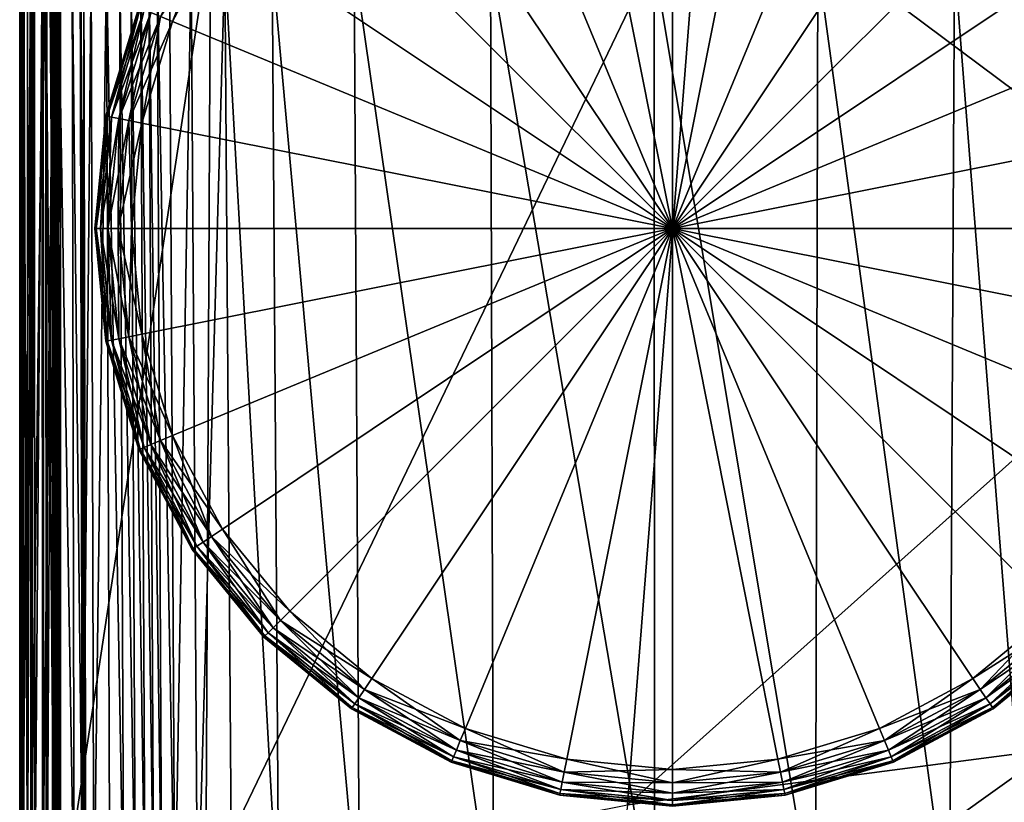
# Model space of a CAD drawing. Header units: millimetres. Extents: x 2387 to 13955, y -4964 to 364.
# Tile 795 of 1056: x 3691 to 3753, y -328 to -279. Entities that reach past the tile are written whole.
import ezdxf

# ---------------------------------------------------------------- set-up
doc = ezdxf.new("R2010")
doc.units = ezdxf.units.MM
doc.header["$MEASUREMENT"] = 0
doc.layers.add('Predefinito', color=7, linetype='Continuous', true_color=0x000000)

# ---------------------------------------------------------------- blocks, each defined once
blk = doc.blocks.new('Blocco 09')
at = {"layer": 'Predefinito'}
for points in [[(321.661, -536.32, 583.981), (355.409, -561.502, 693.864), (354.286, -503.06, 704.712)], [(290.49, -601.114, 473.503), (316.987, -595.86, 558.749), (321.661, -536.32, 583.981)], [(321.661, -536.32, 583.981), (290.774, -541.116, 479.789), (290.49, -601.114, 473.503)], [(355.409, -561.502, 693.864), (321.661, -536.32, 583.981), (316.987, -595.86, 558.749)], [(290.774, -541.116, 479.789), (280.679, -542.715, 440.614), (281.395, -602.865, 440.638)], [(281.395, -602.865, 440.638), (290.49, -601.114, 473.503), (290.774, -541.116, 479.789)], [(278.79, -607.893, 28.221), (278.79, -543.972, 28.581), (278.963, -542.59, 25.308)], [(278.963, -542.59, 25.308), (278.97, -602.365, 25.226), (278.79, -607.893, 28.221)], [(278.79, -602.965, 218.878), (278.855, -602.897, 360.754), (278.855, -542.723, 360.754)], [(278.855, -542.723, 360.754), (278.79, -542.74, 218.876), (278.79, -602.965, 218.878)], [(278.79, -604.242, 77.763), (278.79, -602.965, 218.878), (278.79, -542.74, 218.876)], [(278.79, -542.74, 218.876), (278.79, -543.059, 77.851), (278.79, -604.242, 77.763)], [(279.051, -602.872, 412.582), (279.048, -542.717, 412.58), (278.855, -542.723, 360.754)], [(278.855, -542.723, 360.754), (278.855, -602.897, 360.754), (279.051, -602.872, 412.582)], [(278.97, -602.365, 25.226), (278.963, -542.59, 25.308), (279.481, -542.302, 21.786)], [(279.481, -542.302, 21.786), (279.508, -601.213, 21.8), (278.97, -602.365, 25.226)], [(279.291, -602.868, 417.726), (279.287, -542.716, 417.723), (279.048, -542.717, 412.58)], [(279.048, -542.717, 412.58), (279.051, -602.872, 412.582), (279.291, -602.868, 417.726)], [(279.487, -542.714, 419.552), (279.287, -542.716, 417.723), (279.291, -602.868, 417.726)], [(279.291, -602.868, 417.726), (279.492, -602.861, 419.556), (279.487, -542.714, 419.552)], [(279.508, -601.213, 21.8), (279.481, -542.302, 21.786), (280.259, -542.519, 18.728)], [(279.585, -542.713, 419.73), (279.487, -542.714, 419.552), (279.492, -602.861, 419.556)], [(279.491, -542.715, 420.861), (279.515, -542.714, 419.921), (279.521, -602.861, 419.924)], [(279.726, -542.716, 423.288), (279.491, -542.715, 420.861), (279.498, -602.867, 420.865)], [(279.521, -602.861, 419.924), (279.498, -602.867, 420.865), (279.491, -542.715, 420.861)], [(279.492, -602.861, 419.556), (279.59, -602.857, 419.733), (279.585, -542.713, 419.73)], [(279.498, -602.867, 420.865), (279.735, -602.869, 423.294), (279.726, -542.716, 423.288)], [(280.259, -542.519, 18.728), (280.316, -602.08, 18.736), (279.508, -601.213, 21.8)], [(279.515, -542.714, 419.921), (279.585, -542.713, 419.73), (279.59, -602.857, 419.733)], [(279.59, -602.857, 419.733), (279.521, -602.861, 419.924), (279.515, -542.714, 419.921)], [(280.207, -542.713, 425.668), (279.726, -542.716, 423.288), (279.735, -602.869, 423.294)], [(279.735, -602.869, 423.294), (280.219, -602.858, 425.676), (280.207, -542.713, 425.668)], [(280.924, -542.705, 426.468), (280.207, -542.713, 425.668), (280.219, -602.858, 425.676)], [(280.219, -602.858, 425.676), (280.935, -602.827, 426.477), (280.924, -542.705, 426.468)], [(281.303, -602.608, 16.825), (280.316, -602.08, 18.736), (280.259, -542.519, 18.728)], [(280.259, -542.519, 18.728), (281.209, -542.651, 16.845), (281.303, -602.608, 16.825)], [(280.431, -542.713, 427.619), (280.948, -542.705, 426.677), (280.96, -602.827, 426.686)], [(280.502, -542.715, 430.046), (280.431, -542.713, 427.619), (280.446, -602.857, 427.629)], [(280.96, -602.827, 426.686), (280.446, -602.857, 427.629), (280.431, -542.713, 427.619)], [(280.446, -602.857, 427.629), (280.519, -602.867, 430.058), (280.502, -542.715, 430.046)], [(280.823, -542.715, 432.463), (280.502, -542.715, 430.046), (280.519, -602.867, 430.058)], [(280.519, -602.867, 430.058), (280.844, -602.864, 432.477), (280.823, -542.715, 432.463)], [(281.133, -602.864, 435.579), (281.395, -602.865, 440.638), (280.679, -542.715, 440.614)], [(280.679, -542.715, 440.614), (280.938, -542.715, 435.562), (281.133, -602.864, 435.579)], [(281.06, -542.713, 433.374), (280.823, -542.715, 432.463), (280.844, -602.864, 432.477)], [(280.844, -602.864, 432.477), (281.081, -602.857, 433.388), (281.06, -542.713, 433.374)], [(281.346, -542.7, 426.526), (280.924, -542.705, 426.468), (280.935, -602.827, 426.477)], [(280.935, -602.827, 426.477), (281.357, -602.807, 426.534), (281.346, -542.7, 426.526)], [(280.938, -542.715, 435.562), (281.116, -542.713, 433.739), (281.138, -602.857, 433.753)], [(281.138, -602.857, 433.753), (281.133, -602.864, 435.579), (280.938, -542.715, 435.562)], [(280.948, -542.705, 426.677), (281.346, -542.7, 426.526), (281.357, -602.807, 426.534)], [(281.357, -602.807, 426.534), (280.96, -602.827, 426.686), (280.948, -542.705, 426.677)], [(281.171, -542.712, 433.544), (281.06, -542.713, 433.374), (281.081, -602.857, 433.388)], [(281.081, -602.857, 433.388), (281.192, -602.853, 433.558), (281.171, -542.712, 433.544)], [(281.116, -542.713, 433.739), (281.171, -542.712, 433.544), (281.192, -602.853, 433.558)], [(281.192, -602.853, 433.558), (281.138, -602.857, 433.753), (281.116, -542.713, 433.739)], [(282.205, -602.875, 15.899), (281.303, -602.608, 16.825), (281.209, -542.651, 16.845)], [(281.209, -542.651, 16.845), (282.081, -542.717, 15.949), (282.205, -602.875, 15.899)], [(282.761, -602.956, 15.79), (282.205, -602.875, 15.899), (282.081, -542.717, 15.949)], [(282.081, -542.717, 15.949), (282.625, -542.737, 15.851), (282.761, -602.956, 15.79)], [(282.625, -542.737, 15.851), (282.599, -542.762, 15.301), (282.744, -603.055, 15.232)], [(282.625, -542.737, 15.851), (282.815, -542.735, 16.002), (282.952, -602.95, 15.94)], [(282.815, -542.735, 16.002), (282.625, -542.737, 15.851), (282.761, -602.956, 15.79)], [(282.952, -602.95, 15.94), (282.761, -602.956, 15.79), (282.625, -542.737, 15.851)], [(282.744, -603.055, 15.232), (282.761, -602.956, 15.79), (282.625, -542.737, 15.851)], [(282.761, -602.956, 15.79), (282.952, -602.95, 15.94), (282.815, -542.735, 16.002)], [(278.79, -607.893, 28.221), (278.79, -604.242, 77.763), (278.79, -543.059, 77.851)], [(278.79, -543.059, 77.851), (278.79, -543.972, 28.581), (278.79, -607.893, 28.221)], [(282.744, -603.055, 15.232), (282.599, -542.762, 15.301), (283.28, -542.83, 14.254)], [(283.28, -542.83, 14.254), (283.455, -603.327, 14.156), (282.744, -603.055, 15.232)], [(283.455, -603.327, 14.156), (283.28, -542.83, 14.254), (284.246, -542.898, 13.262)], [(284.246, -542.898, 13.262), (284.463, -603.597, 13.137), (283.455, -603.327, 14.156)], [(285.334, -603.688, 12.749), (284.463, -603.597, 13.137), (284.246, -542.898, 13.262)], [(284.246, -542.898, 13.262), (285.072, -542.921, 12.874), (285.334, -603.688, 12.749)], [(286.073, -603.689, 12.74), (285.334, -603.688, 12.749), (285.072, -542.921, 12.874)], [(285.072, -542.921, 12.874), (285.777, -542.921, 12.853), (286.073, -603.689, 12.74)], [(285.777, -542.921, 12.853), (286.378, -542.92, 12.957), (286.684, -603.685, 12.858)], [(286.684, -603.685, 12.858), (286.073, -603.689, 12.74), (285.777, -542.921, 12.853)], [(287.219, -603.683, 12.925), (286.684, -603.685, 12.858), (286.378, -542.92, 12.957)], [(286.378, -542.92, 12.957), (286.914, -542.92, 13.01), (287.219, -603.683, 12.925)], [(287.733, -603.688, 12.763), (287.219, -603.683, 12.925), (286.914, -542.92, 13.01)], [(286.914, -542.92, 13.01), (287.424, -542.921, 12.836), (287.733, -603.688, 12.763)], [(288.545, -603.695, 12.516), (287.733, -603.688, 12.763), (287.424, -542.921, 12.836)], [(287.424, -542.921, 12.836), (288.21, -542.922, 12.572), (288.545, -603.695, 12.516)], [(288.545, -603.695, 12.516), (288.21, -542.922, 12.572), (289.576, -542.924, 12.359)], [(289.576, -542.924, 12.359), (289.974, -603.701, 12.329), (288.545, -603.695, 12.516)], [(289.974, -603.701, 12.329), (289.576, -542.924, 12.359), (291.675, -542.925, 12.218)], [(291.675, -542.925, 12.218), (292.119, -603.705, 12.211), (289.974, -603.701, 12.329)], [(295.083, -603.706, 12.172), (292.119, -603.705, 12.211), (291.675, -542.925, 12.218)], [(291.675, -542.925, 12.218), (294.661, -542.925, 12.172), (295.083, -603.706, 12.172)], [(300.141, -603.706, 12.172), (295.083, -603.706, 12.172), (294.661, -542.925, 12.172)], [(294.661, -542.925, 12.172), (299.806, -542.925, 12.172), (300.141, -603.706, 12.172)], [(308.572, -603.706, 12.172), (300.141, -603.706, 12.172), (299.806, -542.925, 12.172)], [(299.806, -542.925, 12.172), (308.381, -542.925, 12.172), (308.572, -603.706, 12.172)], [(318.689, -603.706, 12.172), (308.572, -603.706, 12.172), (308.381, -542.925, 12.172)], [(308.381, -542.925, 12.172), (318.672, -542.925, 12.172), (318.689, -603.706, 12.172)], [(328.806, -603.706, 12.172), (318.689, -603.706, 12.172), (318.672, -542.925, 12.172)], [(318.672, -542.925, 12.172), (328.962, -542.925, 12.172), (328.806, -603.706, 12.172)], [(337.236, -603.706, 12.172), (328.806, -603.706, 12.172), (328.962, -542.925, 12.172)], [(328.962, -542.925, 12.172), (337.537, -542.925, 12.172), (337.236, -603.706, 12.172)], [(342.295, -603.706, 12.172), (337.236, -603.706, 12.172), (337.537, -542.925, 12.172)], [(337.537, -542.925, 12.172), (342.683, -542.925, 12.172), (342.295, -603.706, 12.172)], [(316.987, -595.86, 558.749), (343.705, -592.364, 643.233), (355.409, -561.502, 693.864)], [(343.705, -592.364, 643.233), (316.987, -595.86, 558.749), (314.934, -612.947, 544.564)], [(314.934, -612.947, 544.564), (339.789, -611.368, 622.324), (343.705, -592.364, 643.233)], [(353.462, -595.886, 673.813), (343.705, -592.364, 643.233), (339.789, -611.368, 622.324)]]:
    blk.add_3dface(points, dxfattribs=at)

msp = doc.modelspace()

# ---------------------------------------------------------------- linework, layer by layer
at = {"layer": 'Predefinito'}
for points in [[(3725.246, -258.799), (3731.88, -258.146), (3731.88, -292.15)], [(3731.88, -258.146, 12), (3725.246, -258.799, 12), (3731.88, -292.15, 12)], [(3731.88, -258.146), (3738.514, -258.799), (3731.88, -292.15)], [(3738.514, -258.799, 12), (3731.88, -258.146, 12), (3731.88, -292.15, 12)], [(3718.867, -260.734), (3725.246, -258.799), (3731.88, -292.15)], [(3725.246, -258.799, 12), (3718.867, -260.734, 12), (3731.88, -292.15, 12)], [(3738.514, -258.799), (3744.893, -260.734), (3731.88, -292.15)], [(3744.893, -260.734, 12), (3738.514, -258.799, 12), (3731.88, -292.15, 12)], [(3712.989, -263.877), (3718.867, -260.734), (3731.88, -292.15)], [(3718.867, -260.734, 12), (3712.989, -263.877, 12), (3731.88, -292.15, 12)], [(3744.893, -260.734), (3750.772, -263.877), (3731.88, -292.15)], [(3750.772, -263.877, 12), (3744.893, -260.734, 12), (3731.88, -292.15, 12)], [(3707.836, -268.105), (3712.989, -263.877), (3731.88, -292.15)], [(3712.989, -263.877, 12), (3707.836, -268.105, 12), (3731.88, -292.15, 12)], [(3750.772, -263.877), (3755.924, -268.105), (3731.88, -292.15)], [(3755.924, -268.105, 12), (3750.772, -263.877, 12), (3731.88, -292.15, 12)], [(3703.607, -273.258), (3707.836, -268.105), (3731.88, -292.15)], [(3707.836, -268.105, 12), (3703.607, -273.258, 12), (3731.88, -292.15, 12)], [(3755.924, -268.105), (3760.153, -273.258), (3731.88, -292.15)], [(3760.153, -273.258, 12), (3755.924, -268.105, 12), (3731.88, -292.15, 12)], [(3700.465, -279.137), (3699.699, -278.82, 0.08), (3702.918, -272.798, 0.08)], [(3702.918, -272.798, 0.08), (3703.607, -273.258), (3700.465, -279.137)], [(3699.699, -278.82, 11.92), (3700.465, -279.137, 12), (3703.607, -273.258, 12)], [(3700.465, -279.137), (3703.607, -273.258), (3731.88, -292.15)], [(3703.607, -273.258, 12), (3700.465, -279.137, 12), (3731.88, -292.15, 12)], [(3760.153, -273.258), (3763.295, -279.137), (3731.88, -292.15)], [(3763.295, -279.137, 12), (3760.153, -273.258, 12), (3731.88, -292.15, 12)], [(3698.337, -278.256, 2), (3696.271, -285.067, 2), (3696.271, -285.067, 6)], [(3696.271, -285.067, 6), (3698.337, -278.256, 6), (3698.337, -278.256, 2)], [(3698.337, -278.256, 6), (3696.271, -285.067, 6), (3696.271, -285.067, 10)], [(3696.271, -285.067, 10), (3698.337, -278.256, 10), (3698.337, -278.256, 6)], [(3696.361, -285.085, 1.28), (3696.271, -285.067, 2), (3698.337, -278.256, 2)], [(3698.422, -278.291, 10.72), (3698.337, -278.256, 10), (3696.271, -285.067, 10)], [(3696.271, -285.067, 10), (3696.361, -285.085, 10.72), (3698.422, -278.291, 10.72)], [(3698.337, -278.256, 2), (3698.422, -278.291, 1.28), (3696.361, -285.085, 1.28)], [(3696.632, -285.138, 0.72), (3696.361, -285.085, 1.28), (3698.422, -278.291, 1.28)], [(3698.677, -278.397, 11.28), (3698.422, -278.291, 10.72), (3696.361, -285.085, 10.72)], [(3696.361, -285.085, 10.72), (3696.632, -285.138, 11.28), (3698.677, -278.397, 11.28)], [(3698.422, -278.291, 1.28), (3698.677, -278.397, 0.72), (3696.632, -285.138, 0.72)], [(3697.084, -285.228, 0.32), (3696.632, -285.138, 0.72), (3698.677, -278.397, 0.72)], [(3699.103, -278.573, 11.68), (3698.677, -278.397, 11.28), (3696.632, -285.138, 11.28)], [(3698.677, -278.397, 0.72), (3699.103, -278.573, 0.32), (3697.084, -285.228, 0.32)], [(3696.632, -285.138, 11.28), (3697.084, -285.228, 11.68), (3699.103, -278.573, 11.68)], [(3697.717, -285.354, 0.08), (3697.084, -285.228, 0.32), (3699.103, -278.573, 0.32)], [(3699.699, -278.82, 11.92), (3699.103, -278.573, 11.68), (3697.084, -285.228, 11.68)], [(3697.084, -285.228, 11.68), (3697.717, -285.354, 11.92), (3699.699, -278.82, 11.92)], [(3699.103, -278.573, 0.32), (3699.699, -278.82, 0.08), (3697.717, -285.354, 0.08)], [(3698.53, -285.516), (3697.717, -285.354, 0.08), (3699.699, -278.82, 0.08)], [(3700.465, -279.137, 12), (3699.699, -278.82, 11.92), (3697.717, -285.354, 11.92)], [(3699.699, -278.82, 0.08), (3700.465, -279.137), (3698.53, -285.516)], [(3697.717, -285.354, 11.92), (3698.53, -285.516, 12), (3700.465, -279.137, 12)], [(3698.53, -285.516), (3700.465, -279.137), (3731.88, -292.15)], [(3700.465, -279.137, 12), (3698.53, -285.516, 12), (3731.88, -292.15, 12)], [(3763.295, -279.137), (3765.23, -285.516), (3731.88, -292.15)], [(3765.23, -285.516, 12), (3763.295, -279.137, 12), (3731.88, -292.15, 12)], [(3696.271, -285.067, 2), (3695.573, -292.15, 2), (3695.573, -292.15, 6)], [(3695.573, -292.15, 6), (3696.271, -285.067, 6), (3696.271, -285.067, 2)], [(3696.271, -285.067, 6), (3695.573, -292.15, 6), (3695.573, -292.15, 10)], [(3695.573, -292.15, 10), (3696.271, -285.067, 10), (3696.271, -285.067, 6)], [(3695.665, -292.15, 1.28), (3695.573, -292.15, 2), (3696.271, -285.067, 2)], [(3696.361, -285.085, 10.72), (3696.271, -285.067, 10), (3695.573, -292.15, 10)], [(3695.573, -292.15, 10), (3695.665, -292.15, 10.72), (3696.361, -285.085, 10.72)], [(3696.271, -285.067, 2), (3696.361, -285.085, 1.28), (3695.665, -292.15, 1.28)], [(3695.942, -292.15, 0.72), (3695.665, -292.15, 1.28), (3696.361, -285.085, 1.28)], [(3696.632, -285.138, 11.28), (3696.361, -285.085, 10.72), (3695.665, -292.15, 10.72)], [(3695.665, -292.15, 10.72), (3695.942, -292.15, 11.28), (3696.632, -285.138, 11.28)], [(3696.361, -285.085, 1.28), (3696.632, -285.138, 0.72), (3695.942, -292.15, 0.72)], [(3696.402, -292.15, 0.32), (3695.942, -292.15, 0.72), (3696.632, -285.138, 0.72)], [(3697.084, -285.228, 11.68), (3696.632, -285.138, 11.28), (3695.942, -292.15, 11.28)], [(3695.942, -292.15, 11.28), (3696.402, -292.15, 11.68), (3697.084, -285.228, 11.68)], [(3696.632, -285.138, 0.72), (3697.084, -285.228, 0.32), (3696.402, -292.15, 0.32)], [(3697.047, -292.15, 0.08), (3696.402, -292.15, 0.32), (3697.084, -285.228, 0.32)], [(3697.717, -285.354, 11.92), (3697.084, -285.228, 11.68), (3696.402, -292.15, 11.68)], [(3697.084, -285.228, 0.32), (3697.717, -285.354, 0.08), (3697.047, -292.15, 0.08)], [(3696.402, -292.15, 11.68), (3697.047, -292.15, 11.92), (3697.717, -285.354, 11.92)], [(3697.876, -292.15), (3697.047, -292.15, 0.08), (3697.717, -285.354, 0.08)], [(3698.53, -285.516, 12), (3697.717, -285.354, 11.92), (3697.047, -292.15, 11.92)], [(3697.047, -292.15, 11.92), (3697.876, -292.15, 12), (3698.53, -285.516, 12)], [(3697.717, -285.354, 0.08), (3698.53, -285.516), (3697.876, -292.15)], [(3697.876, -292.15), (3698.53, -285.516), (3731.88, -292.15)], [(3698.53, -285.516, 12), (3697.876, -292.15, 12), (3731.88, -292.15, 12)], [(3765.23, -285.516), (3765.884, -292.15), (3731.88, -292.15)], [(3765.884, -292.15, 12), (3765.23, -285.516, 12), (3731.88, -292.15, 12)], [(3695.573, -292.15, 2), (3696.271, -299.233, 2), (3696.271, -299.233, 6)], [(3696.271, -299.233, 6), (3695.573, -292.15, 6), (3695.573, -292.15, 2)], [(3695.573, -292.15, 6), (3696.271, -299.233, 6), (3696.271, -299.233, 10)], [(3696.271, -299.233, 10), (3695.573, -292.15, 10), (3695.573, -292.15, 6)], [(3696.361, -299.215, 1.28), (3696.271, -299.233, 2), (3695.573, -292.15, 2)], [(3695.573, -292.15, 2), (3695.665, -292.15, 1.28), (3696.361, -299.215, 1.28)], [(3695.665, -292.15, 10.72), (3695.573, -292.15, 10), (3696.271, -299.233, 10)], [(3696.271, -299.233, 10), (3696.361, -299.215, 10.72), (3695.665, -292.15, 10.72)], [(3696.632, -299.161, 0.72), (3696.361, -299.215, 1.28), (3695.665, -292.15, 1.28)], [(3695.665, -292.15, 1.28), (3695.942, -292.15, 0.72), (3696.632, -299.161, 0.72)], [(3695.942, -292.15, 11.28), (3695.665, -292.15, 10.72), (3696.361, -299.215, 10.72)], [(3697.084, -299.071, 0.32), (3696.632, -299.161, 0.72), (3695.942, -292.15, 0.72)], [(3695.942, -292.15, 0.72), (3696.402, -292.15, 0.32), (3697.084, -299.071, 0.32)], [(3696.361, -299.215, 10.72), (3696.632, -299.161, 11.28), (3695.942, -292.15, 11.28)], [(3696.402, -292.15, 11.68), (3695.942, -292.15, 11.28), (3696.632, -299.161, 11.28)], [(3697.717, -298.945, 0.08), (3697.084, -299.071, 0.32), (3696.402, -292.15, 0.32)], [(3696.402, -292.15, 0.32), (3697.047, -292.15, 0.08), (3697.717, -298.945, 0.08)], [(3696.632, -299.161, 11.28), (3697.084, -299.071, 11.68), (3696.402, -292.15, 11.68)], [(3697.047, -292.15, 11.92), (3696.402, -292.15, 11.68), (3697.084, -299.071, 11.68)], [(3698.53, -298.783), (3697.717, -298.945, 0.08), (3697.047, -292.15, 0.08)], [(3697.047, -292.15, 0.08), (3697.876, -292.15), (3698.53, -298.783)], [(3697.084, -299.071, 11.68), (3697.717, -298.945, 11.92), (3697.047, -292.15, 11.92)], [(3697.876, -292.15, 12), (3697.047, -292.15, 11.92), (3697.717, -298.945, 11.92)], [(3697.717, -298.945, 11.92), (3698.53, -298.783, 12), (3697.876, -292.15, 12)], [(3698.53, -298.783), (3697.876, -292.15), (3731.88, -292.15)], [(3697.876, -292.15, 12), (3698.53, -298.783, 12), (3731.88, -292.15, 12)], [(3700.465, -305.162), (3698.53, -298.783), (3731.88, -292.15)], [(3698.53, -298.783, 12), (3700.465, -305.162, 12), (3731.88, -292.15, 12)], [(3703.607, -311.041), (3700.465, -305.162), (3731.88, -292.15)], [(3700.465, -305.162, 12), (3703.607, -311.041, 12), (3731.88, -292.15, 12)], [(3707.836, -316.194), (3703.607, -311.041), (3731.88, -292.15)], [(3703.607, -311.041, 12), (3707.836, -316.194, 12), (3731.88, -292.15, 12)], [(3712.989, -320.423), (3707.836, -316.194), (3731.88, -292.15)], [(3707.836, -316.194, 12), (3712.989, -320.423, 12), (3731.88, -292.15, 12)], [(3718.867, -323.565), (3712.989, -320.423), (3731.88, -292.15)], [(3712.989, -320.423, 12), (3718.867, -323.565, 12), (3731.88, -292.15, 12)], [(3725.246, -325.5), (3718.867, -323.565), (3731.88, -292.15)], [(3718.867, -323.565, 12), (3725.246, -325.5, 12), (3731.88, -292.15, 12)], [(3731.88, -326.153), (3725.246, -325.5), (3731.88, -292.15)], [(3725.246, -325.5, 12), (3731.88, -326.153, 12), (3731.88, -292.15, 12)], [(3738.514, -325.5), (3731.88, -326.153), (3731.88, -292.15)], [(3744.893, -323.565), (3738.514, -325.5), (3731.88, -292.15)], [(3750.772, -320.423), (3744.893, -323.565), (3731.88, -292.15)], [(3755.924, -316.194), (3750.772, -320.423), (3731.88, -292.15)], [(3760.153, -311.041), (3755.924, -316.194), (3731.88, -292.15)], [(3763.296, -305.162), (3760.153, -311.041), (3731.88, -292.15)], [(3765.231, -298.783), (3763.296, -305.162), (3731.88, -292.15)], [(3765.884, -292.15), (3765.231, -298.783), (3731.88, -292.15)], [(3731.88, -326.153, 12), (3738.514, -325.5, 12), (3731.88, -292.15, 12)], [(3738.514, -325.5, 12), (3744.893, -323.565, 12), (3731.88, -292.15, 12)], [(3744.893, -323.565, 12), (3750.772, -320.423, 12), (3731.88, -292.15, 12)], [(3750.772, -320.423, 12), (3755.924, -316.194, 12), (3731.88, -292.15, 12)], [(3755.924, -316.194, 12), (3760.153, -311.041, 12), (3731.88, -292.15, 12)], [(3760.153, -311.041, 12), (3763.296, -305.162, 12), (3731.88, -292.15, 12)], [(3763.296, -305.162, 12), (3765.231, -298.783, 12), (3731.88, -292.15, 12)], [(3765.231, -298.783, 12), (3765.884, -292.15, 12), (3731.88, -292.15, 12)], [(3697.717, -298.945, 0.08), (3698.53, -298.783), (3700.465, -305.162)], [(3698.53, -298.783, 12), (3697.717, -298.945, 11.92), (3699.699, -305.48, 11.92)], [(3699.699, -305.48, 11.92), (3700.465, -305.162, 12), (3698.53, -298.783, 12)], [(3696.271, -299.233, 2), (3696.361, -299.215, 1.28), (3698.422, -306.008, 1.28)], [(3696.361, -299.215, 10.72), (3696.271, -299.233, 10), (3698.337, -306.044, 10)], [(3696.271, -299.233, 2), (3698.337, -306.044, 2), (3698.337, -306.044, 6)], [(3698.337, -306.044, 6), (3696.271, -299.233, 6), (3696.271, -299.233, 2)], [(3696.271, -299.233, 6), (3698.337, -306.044, 6), (3698.337, -306.044, 10)], [(3698.337, -306.044, 10), (3696.271, -299.233, 10), (3696.271, -299.233, 6)], [(3698.422, -306.008, 1.28), (3698.337, -306.044, 2), (3696.271, -299.233, 2)], [(3696.361, -299.215, 1.28), (3696.632, -299.161, 0.72), (3698.677, -305.903, 0.72)], [(3696.632, -299.161, 11.28), (3696.361, -299.215, 10.72), (3698.422, -306.008, 10.72)], [(3698.337, -306.044, 10), (3698.422, -306.008, 10.72), (3696.361, -299.215, 10.72)], [(3698.677, -305.903, 0.72), (3698.422, -306.008, 1.28), (3696.361, -299.215, 1.28)], [(3696.632, -299.161, 0.72), (3697.084, -299.071, 0.32), (3699.103, -305.726, 0.32)], [(3697.084, -299.071, 11.68), (3696.632, -299.161, 11.28), (3698.677, -305.903, 11.28)], [(3699.103, -305.726, 0.32), (3698.677, -305.903, 0.72), (3696.632, -299.161, 0.72)], [(3698.422, -306.008, 10.72), (3698.677, -305.903, 11.28), (3696.632, -299.161, 11.28)], [(3697.084, -299.071, 0.32), (3697.717, -298.945, 0.08), (3699.699, -305.48, 0.08)], [(3697.717, -298.945, 11.92), (3697.084, -299.071, 11.68), (3699.103, -305.726, 11.68)], [(3699.699, -305.48, 0.08), (3699.103, -305.726, 0.32), (3697.084, -299.071, 0.32)], [(3698.677, -305.903, 11.28), (3699.103, -305.726, 11.68), (3697.084, -299.071, 11.68)], [(3700.465, -305.162), (3699.699, -305.48, 0.08), (3697.717, -298.945, 0.08)], [(3699.103, -305.726, 11.68), (3699.699, -305.48, 11.92), (3697.717, -298.945, 11.92)], [(3699.103, -305.726, 0.32), (3699.699, -305.48, 0.08), (3702.918, -311.502, 0.08)], [(3699.699, -305.48, 11.92), (3699.103, -305.726, 11.68), (3702.381, -311.86, 11.68)], [(3699.699, -305.48, 0.08), (3700.465, -305.162), (3703.607, -311.041)], [(3700.465, -305.162, 12), (3699.699, -305.48, 11.92), (3702.918, -311.502, 11.92)], [(3703.607, -311.041), (3702.918, -311.502, 0.08), (3699.699, -305.48, 0.08)], [(3702.381, -311.86, 11.68), (3702.918, -311.502, 11.92), (3699.699, -305.48, 11.92)], [(3702.918, -311.502, 11.92), (3703.607, -311.041, 12), (3700.465, -305.162, 12)], [(3698.337, -306.044, 2), (3698.422, -306.008, 1.28), (3701.769, -312.269, 1.28)], [(3698.422, -306.008, 10.72), (3698.337, -306.044, 10), (3701.692, -312.321, 10)], [(3698.337, -306.044, 2), (3701.692, -312.321, 2), (3701.692, -312.321, 6)], [(3701.692, -312.321, 6), (3698.337, -306.044, 6), (3698.337, -306.044, 2)], [(3698.337, -306.044, 6), (3701.692, -312.321, 6), (3701.692, -312.321, 10)], [(3701.692, -312.321, 10), (3698.337, -306.044, 10), (3698.337, -306.044, 6)], [(3701.769, -312.269, 1.28), (3701.692, -312.321, 2), (3698.337, -306.044, 2)], [(3698.422, -306.008, 1.28), (3698.677, -305.903, 0.72), (3701.999, -312.116, 0.72)], [(3698.677, -305.903, 11.28), (3698.422, -306.008, 10.72), (3701.769, -312.269, 10.72)], [(3701.692, -312.321, 10), (3701.769, -312.269, 10.72), (3698.422, -306.008, 10.72)], [(3701.999, -312.116, 0.72), (3701.769, -312.269, 1.28), (3698.422, -306.008, 1.28)], [(3698.677, -305.903, 0.72), (3699.103, -305.726, 0.32), (3702.381, -311.86, 0.32)], [(3699.103, -305.726, 11.68), (3698.677, -305.903, 11.28), (3701.999, -312.116, 11.28)], [(3702.381, -311.86, 0.32), (3701.999, -312.116, 0.72), (3698.677, -305.903, 0.72)], [(3701.769, -312.269, 10.72), (3701.999, -312.116, 11.28), (3698.677, -305.903, 11.28)], [(3702.918, -311.502, 0.08), (3702.381, -311.86, 0.32), (3699.103, -305.726, 0.32)], [(3701.999, -312.116, 11.28), (3702.381, -311.86, 11.68), (3699.103, -305.726, 11.68)], [(3702.918, -311.502, 0.08), (3703.607, -311.041), (3707.836, -316.194)], [(3703.607, -311.041, 12), (3702.918, -311.502, 11.92), (3707.25, -316.78, 11.92)], [(3707.25, -316.78, 11.92), (3707.836, -316.194, 12), (3703.607, -311.041, 12)], [(3701.999, -312.116, 0.72), (3702.381, -311.86, 0.32), (3706.794, -317.236, 0.32)], [(3702.381, -311.86, 11.68), (3701.999, -312.116, 11.28), (3706.468, -317.562, 11.28)], [(3702.381, -311.86, 0.32), (3702.918, -311.502, 0.08), (3707.25, -316.78, 0.08)], [(3702.918, -311.502, 11.92), (3702.381, -311.86, 11.68), (3706.794, -317.236, 11.68)], [(3707.25, -316.78, 0.08), (3706.794, -317.236, 0.32), (3702.381, -311.86, 0.32)], [(3706.468, -317.562, 11.28), (3706.794, -317.236, 11.68), (3702.381, -311.86, 11.68)], [(3707.836, -316.194), (3707.25, -316.78, 0.08), (3702.918, -311.502, 0.08)], [(3706.794, -317.236, 11.68), (3707.25, -316.78, 11.92), (3702.918, -311.502, 11.92)], [(3701.692, -312.321, 2), (3701.769, -312.269, 1.28), (3706.272, -317.757, 1.28)], [(3701.769, -312.269, 10.72), (3701.692, -312.321, 10), (3706.207, -317.822, 10)], [(3701.692, -312.321, 2), (3706.207, -317.822, 2), (3706.207, -317.822, 6)], [(3706.207, -317.822, 6), (3701.692, -312.321, 6), (3701.692, -312.321, 2)], [(3701.692, -312.321, 6), (3706.207, -317.822, 6), (3706.207, -317.822, 10)], [(3706.207, -317.822, 10), (3701.692, -312.321, 10), (3701.692, -312.321, 6)], [(3706.272, -317.757, 1.28), (3706.207, -317.822, 2), (3701.692, -312.321, 2)], [(3701.769, -312.269, 1.28), (3701.999, -312.116, 0.72), (3706.468, -317.562, 0.72)], [(3701.999, -312.116, 11.28), (3701.769, -312.269, 10.72), (3706.272, -317.757, 10.72)], [(3706.207, -317.822, 10), (3706.272, -317.757, 10.72), (3701.769, -312.269, 10.72)], [(3706.468, -317.562, 0.72), (3706.272, -317.757, 1.28), (3701.769, -312.269, 1.28)], [(3706.794, -317.236, 0.32), (3706.468, -317.562, 0.72), (3701.999, -312.116, 0.72)], [(3706.272, -317.757, 10.72), (3706.468, -317.562, 11.28), (3701.999, -312.116, 11.28)], [(3707.25, -316.78, 0.08), (3707.836, -316.194), (3712.989, -320.423)], [(3707.836, -316.194, 12), (3707.25, -316.78, 11.92), (3712.528, -321.112, 11.92)], [(3712.528, -321.112, 11.92), (3712.989, -320.423, 12), (3707.836, -316.194, 12)], [(3751.232, -321.112, 0.08), (3750.772, -320.423), (3755.924, -316.194)], [(3756.511, -316.78, 11.92), (3755.924, -316.194, 12), (3750.772, -320.423, 12)], [(3755.924, -316.194), (3756.511, -316.78, 0.08), (3751.232, -321.112, 0.08)], [(3706.794, -317.236, 0.32), (3707.25, -316.78, 0.08), (3712.528, -321.112, 0.08)], [(3707.25, -316.78, 11.92), (3706.794, -317.236, 11.68), (3712.17, -321.648, 11.68)], [(3712.989, -320.423), (3712.528, -321.112, 0.08), (3707.25, -316.78, 0.08)], [(3712.17, -321.648, 11.68), (3712.528, -321.112, 11.92), (3707.25, -316.78, 11.92)], [(3750.772, -320.423, 12), (3751.232, -321.112, 11.92), (3756.511, -316.78, 11.92)], [(3751.591, -321.648, 0.32), (3751.232, -321.112, 0.08), (3756.511, -316.78, 0.08)], [(3756.967, -317.236, 11.68), (3756.511, -316.78, 11.92), (3751.232, -321.112, 11.92)], [(3756.511, -316.78, 0.08), (3756.967, -317.236, 0.32), (3751.591, -321.648, 0.32)], [(3706.468, -317.562, 0.72), (3706.794, -317.236, 0.32), (3712.17, -321.648, 0.32)], [(3706.794, -317.236, 11.68), (3706.468, -317.562, 11.28), (3711.914, -322.031, 11.28)], [(3712.528, -321.112, 0.08), (3712.17, -321.648, 0.32), (3706.794, -317.236, 0.32)], [(3711.914, -322.031, 11.28), (3712.17, -321.648, 11.68), (3706.794, -317.236, 11.68)], [(3751.232, -321.112, 11.92), (3751.591, -321.648, 11.68), (3756.967, -317.236, 11.68)], [(3751.846, -322.031, 0.72), (3751.591, -321.648, 0.32), (3756.967, -317.236, 0.32)], [(3757.292, -317.562, 11.28), (3756.967, -317.236, 11.68), (3751.591, -321.648, 11.68)], [(3756.967, -317.236, 0.32), (3757.292, -317.562, 0.72), (3751.846, -322.031, 0.72)], [(3706.207, -317.822, 2), (3706.272, -317.757, 1.28), (3711.76, -322.261, 1.28)], [(3706.272, -317.757, 10.72), (3706.207, -317.822, 10), (3711.709, -322.338, 10)], [(3706.207, -317.822, 2), (3711.709, -322.338, 2), (3711.709, -322.338, 6)], [(3711.709, -322.338, 6), (3706.207, -317.822, 6), (3706.207, -317.822, 2)], [(3706.207, -317.822, 6), (3711.709, -322.338, 6), (3711.709, -322.338, 10)], [(3711.709, -322.338, 10), (3706.207, -317.822, 10), (3706.207, -317.822, 6)], [(3711.76, -322.261, 1.28), (3711.709, -322.338, 2), (3706.207, -317.822, 2)], [(3706.272, -317.757, 1.28), (3706.468, -317.562, 0.72), (3711.914, -322.031, 0.72)], [(3706.468, -317.562, 11.28), (3706.272, -317.757, 10.72), (3711.76, -322.261, 10.72)], [(3711.709, -322.338, 10), (3711.76, -322.261, 10.72), (3706.272, -317.757, 10.72)], [(3711.914, -322.031, 0.72), (3711.76, -322.261, 1.28), (3706.272, -317.757, 1.28)], [(3712.17, -321.648, 0.32), (3711.914, -322.031, 0.72), (3706.468, -317.562, 0.72)], [(3711.76, -322.261, 10.72), (3711.914, -322.031, 11.28), (3706.468, -317.562, 11.28)], [(3751.591, -321.648, 11.68), (3751.846, -322.031, 11.28), (3757.292, -317.562, 11.28)], [(3752, -322.261, 1.28), (3751.846, -322.031, 0.72), (3757.292, -317.562, 0.72)], [(3757.488, -317.757, 10.72), (3757.292, -317.562, 11.28), (3751.846, -322.031, 11.28)], [(3751.846, -322.031, 11.28), (3752, -322.261, 10.72), (3757.488, -317.757, 10.72)], [(3757.292, -317.562, 0.72), (3757.488, -317.757, 1.28), (3752, -322.261, 1.28)], [(3752.051, -322.338, 2), (3752, -322.261, 1.28), (3757.488, -317.757, 1.28)], [(3757.553, -317.822, 10), (3757.488, -317.757, 10.72), (3752, -322.261, 10.72)], [(3752, -322.261, 10.72), (3752.051, -322.338, 10), (3757.553, -317.822, 10)], [(3757.488, -317.757, 1.28), (3757.553, -317.822, 2), (3752.051, -322.338, 2)], [(3752.051, -322.338, 2), (3757.553, -317.822, 2), (3757.553, -317.822, 6)], [(3757.553, -317.822, 6), (3752.051, -322.338, 6), (3752.051, -322.338, 2)], [(3752.051, -322.338, 6), (3757.553, -317.822, 6), (3757.553, -317.822, 10)], [(3757.553, -317.822, 10), (3752.051, -322.338, 10), (3752.051, -322.338, 6)], [(3712.528, -321.112, 0.08), (3712.989, -320.423), (3718.867, -323.565)], [(3712.989, -320.423, 12), (3712.528, -321.112, 11.92), (3718.55, -324.331, 11.92)], [(3718.55, -324.331, 11.92), (3718.867, -323.565, 12), (3712.989, -320.423, 12)], [(3745.21, -324.331, 0.08), (3744.893, -323.565), (3750.772, -320.423)], [(3751.232, -321.112, 11.92), (3750.772, -320.423, 12), (3744.893, -323.565, 12)], [(3750.772, -320.423), (3751.232, -321.112, 0.08), (3745.21, -324.331, 0.08)], [(3712.17, -321.648, 0.32), (3712.528, -321.112, 0.08), (3718.55, -324.331, 0.08)], [(3712.528, -321.112, 11.92), (3712.17, -321.648, 11.68), (3718.303, -324.927, 11.68)], [(3718.867, -323.565), (3718.55, -324.331, 0.08), (3712.528, -321.112, 0.08)], [(3718.303, -324.927, 11.68), (3718.55, -324.331, 11.92), (3712.528, -321.112, 11.92)], [(3744.893, -323.565, 12), (3745.21, -324.331, 11.92), (3751.232, -321.112, 11.92)], [(3745.457, -324.927, 0.32), (3745.21, -324.331, 0.08), (3751.232, -321.112, 0.08)], [(3751.591, -321.648, 11.68), (3751.232, -321.112, 11.92), (3745.21, -324.331, 11.92)], [(3751.232, -321.112, 0.08), (3751.591, -321.648, 0.32), (3745.457, -324.927, 0.32)], [(3711.914, -322.031, 0.72), (3712.17, -321.648, 0.32), (3718.303, -324.927, 0.32)], [(3712.17, -321.648, 11.68), (3711.914, -322.031, 11.28), (3718.127, -325.352, 11.28)], [(3718.55, -324.331, 0.08), (3718.303, -324.927, 0.32), (3712.17, -321.648, 0.32)], [(3718.127, -325.352, 11.28), (3718.303, -324.927, 11.68), (3712.17, -321.648, 11.68)], [(3745.21, -324.331, 11.92), (3745.457, -324.927, 11.68), (3751.591, -321.648, 11.68)], [(3745.633, -325.352, 0.72), (3745.457, -324.927, 0.32), (3751.591, -321.648, 0.32)], [(3751.846, -322.031, 11.28), (3751.591, -321.648, 11.68), (3745.457, -324.927, 11.68)], [(3751.591, -321.648, 0.32), (3751.846, -322.031, 0.72), (3745.633, -325.352, 0.72)], [(3711.709, -322.338, 2), (3711.76, -322.261, 1.28), (3718.021, -325.608, 1.28)], [(3711.76, -322.261, 10.72), (3711.709, -322.338, 10), (3717.986, -325.693, 10)], [(3711.709, -322.338, 2), (3717.986, -325.693, 2), (3717.986, -325.693, 6)], [(3717.986, -325.693, 6), (3711.709, -322.338, 6), (3711.709, -322.338, 2)], [(3711.709, -322.338, 6), (3717.986, -325.693, 6), (3717.986, -325.693, 10)], [(3717.986, -325.693, 10), (3711.709, -322.338, 10), (3711.709, -322.338, 6)], [(3718.021, -325.608, 1.28), (3717.986, -325.693, 2), (3711.709, -322.338, 2)], [(3711.76, -322.261, 1.28), (3711.914, -322.031, 0.72), (3718.127, -325.352, 0.72)], [(3711.914, -322.031, 11.28), (3711.76, -322.261, 10.72), (3718.021, -325.608, 10.72)], [(3717.986, -325.693, 10), (3718.021, -325.608, 10.72), (3711.76, -322.261, 10.72)], [(3718.127, -325.352, 0.72), (3718.021, -325.608, 1.28), (3711.76, -322.261, 1.28)], [(3718.303, -324.927, 0.32), (3718.127, -325.352, 0.72), (3711.914, -322.031, 0.72)], [(3718.021, -325.608, 10.72), (3718.127, -325.352, 11.28), (3711.914, -322.031, 11.28)], [(3745.457, -324.927, 11.68), (3745.633, -325.352, 11.28), (3751.846, -322.031, 11.28)], [(3745.739, -325.608, 1.28), (3745.633, -325.352, 0.72), (3751.846, -322.031, 0.72)], [(3752, -322.261, 10.72), (3751.846, -322.031, 11.28), (3745.633, -325.352, 11.28)], [(3745.633, -325.352, 11.28), (3745.739, -325.608, 10.72), (3752, -322.261, 10.72)], [(3751.846, -322.031, 0.72), (3752, -322.261, 1.28), (3745.739, -325.608, 1.28)], [(3745.774, -325.693, 2), (3745.739, -325.608, 1.28), (3752, -322.261, 1.28)], [(3752.051, -322.338, 10), (3752, -322.261, 10.72), (3745.739, -325.608, 10.72)], [(3745.739, -325.608, 10.72), (3745.774, -325.693, 10), (3752.051, -322.338, 10)], [(3752, -322.261, 1.28), (3752.051, -322.338, 2), (3745.774, -325.693, 2)], [(3745.774, -325.693, 2), (3752.051, -322.338, 2), (3752.051, -322.338, 6)], [(3752.051, -322.338, 6), (3745.774, -325.693, 6), (3745.774, -325.693, 2)], [(3745.774, -325.693, 6), (3752.051, -322.338, 6), (3752.051, -322.338, 10)], [(3752.051, -322.338, 10), (3745.774, -325.693, 10), (3745.774, -325.693, 6)], [(3718.55, -324.331, 0.08), (3718.867, -323.565), (3725.246, -325.5)], [(3718.867, -323.565, 12), (3718.55, -324.331, 11.92), (3725.085, -326.313, 11.92)], [(3725.085, -326.313, 11.92), (3725.246, -325.5, 12), (3718.867, -323.565, 12)], [(3738.676, -326.313, 0.08), (3738.514, -325.5), (3744.893, -323.565)], [(3745.21, -324.331, 11.92), (3744.893, -323.565, 12), (3738.514, -325.5, 12)], [(3744.893, -323.565), (3745.21, -324.331, 0.08), (3738.676, -326.313, 0.08)], [(3718.303, -324.927, 0.32), (3718.55, -324.331, 0.08), (3725.085, -326.313, 0.08)], [(3718.55, -324.331, 11.92), (3718.303, -324.927, 11.68), (3724.959, -326.946, 11.68)], [(3725.246, -325.5), (3725.085, -326.313, 0.08), (3718.55, -324.331, 0.08)], [(3724.959, -326.946, 11.68), (3725.085, -326.313, 11.92), (3718.55, -324.331, 11.92)], [(3738.514, -325.5, 12), (3738.676, -326.313, 11.92), (3745.21, -324.331, 11.92)], [(3738.802, -326.946, 0.32), (3738.676, -326.313, 0.08), (3745.21, -324.331, 0.08)], [(3745.457, -324.927, 11.68), (3745.21, -324.331, 11.92), (3738.676, -326.313, 11.92)], [(3745.21, -324.331, 0.08), (3745.457, -324.927, 0.32), (3738.802, -326.946, 0.32)], [(3718.021, -325.608, 1.28), (3718.127, -325.352, 0.72), (3724.869, -327.397, 0.72)], [(3718.127, -325.352, 11.28), (3718.021, -325.608, 10.72), (3724.815, -327.668, 10.72)], [(3718.127, -325.352, 0.72), (3718.303, -324.927, 0.32), (3724.959, -326.946, 0.32)], [(3718.303, -324.927, 11.68), (3718.127, -325.352, 11.28), (3724.869, -327.397, 11.28)], [(3724.959, -326.946, 0.32), (3724.869, -327.397, 0.72), (3718.127, -325.352, 0.72)], [(3724.815, -327.668, 10.72), (3724.869, -327.397, 11.28), (3718.127, -325.352, 11.28)], [(3725.085, -326.313, 0.08), (3724.959, -326.946, 0.32), (3718.303, -324.927, 0.32)], [(3724.869, -327.397, 11.28), (3724.959, -326.946, 11.68), (3718.303, -324.927, 11.68)], [(3725.085, -326.313, 0.08), (3725.246, -325.5), (3731.88, -326.153)], [(3725.246, -325.5, 12), (3725.085, -326.313, 11.92), (3731.88, -326.983, 11.92)], [(3731.88, -326.983, 11.92), (3731.88, -326.153, 12), (3725.246, -325.5, 12)], [(3738.514, -325.5), (3738.676, -326.313, 0.08), (3731.88, -326.983, 0.08)], [(3731.88, -326.983, 0.08), (3731.88, -326.153), (3738.514, -325.5)], [(3738.676, -326.313, 11.92), (3738.514, -325.5, 12), (3731.88, -326.153, 12)], [(3738.676, -326.313, 11.92), (3738.802, -326.946, 11.68), (3745.457, -324.927, 11.68)], [(3738.891, -327.397, 0.72), (3738.802, -326.946, 0.32), (3745.457, -324.927, 0.32)], [(3745.633, -325.352, 11.28), (3745.457, -324.927, 11.68), (3738.802, -326.946, 11.68)], [(3738.802, -326.946, 11.68), (3738.891, -327.397, 11.28), (3745.633, -325.352, 11.28)], [(3745.457, -324.927, 0.32), (3745.633, -325.352, 0.72), (3738.891, -327.397, 0.72)], [(3738.945, -327.668, 1.28), (3738.891, -327.397, 0.72), (3745.633, -325.352, 0.72)], [(3745.739, -325.608, 10.72), (3745.633, -325.352, 11.28), (3738.891, -327.397, 11.28)], [(3745.633, -325.352, 0.72), (3745.739, -325.608, 1.28), (3738.945, -327.668, 1.28)], [(3717.986, -325.693, 2), (3718.021, -325.608, 1.28), (3724.815, -327.668, 1.28)], [(3718.021, -325.608, 10.72), (3717.986, -325.693, 10), (3724.797, -327.759, 10)], [(3717.986, -325.693, 2), (3724.797, -327.759, 2), (3724.797, -327.759, 6)], [(3724.797, -327.759, 6), (3717.986, -325.693, 6), (3717.986, -325.693, 2)], [(3717.986, -325.693, 6), (3724.797, -327.759, 6), (3724.797, -327.759, 10)], [(3724.797, -327.759, 10), (3717.986, -325.693, 10), (3717.986, -325.693, 6)], [(3724.815, -327.668, 1.28), (3724.797, -327.759, 2), (3717.986, -325.693, 2)], [(3724.797, -327.759, 10), (3724.815, -327.668, 10.72), (3718.021, -325.608, 10.72)], [(3724.869, -327.397, 0.72), (3724.815, -327.668, 1.28), (3718.021, -325.608, 1.28)], [(3738.891, -327.397, 11.28), (3738.945, -327.668, 10.72), (3745.739, -325.608, 10.72)], [(3738.963, -327.759, 2), (3738.945, -327.668, 1.28), (3745.739, -325.608, 1.28)], [(3745.774, -325.693, 10), (3745.739, -325.608, 10.72), (3738.945, -327.668, 10.72)], [(3738.945, -327.668, 10.72), (3738.963, -327.759, 10), (3745.774, -325.693, 10)], [(3745.739, -325.608, 1.28), (3745.774, -325.693, 2), (3738.963, -327.759, 2)], [(3738.963, -327.759, 2), (3745.774, -325.693, 2), (3745.774, -325.693, 6)], [(3745.774, -325.693, 6), (3738.963, -327.759, 6), (3738.963, -327.759, 2)], [(3738.963, -327.759, 6), (3745.774, -325.693, 6), (3745.774, -325.693, 10)], [(3745.774, -325.693, 10), (3738.963, -327.759, 10), (3738.963, -327.759, 6)], [(3724.959, -326.946, 0.32), (3725.085, -326.313, 0.08), (3731.88, -326.983, 0.08)], [(3725.085, -326.313, 11.92), (3724.959, -326.946, 11.68), (3731.88, -327.627, 11.68)], [(3731.88, -326.153), (3731.88, -326.983, 0.08), (3725.085, -326.313, 0.08)], [(3731.88, -327.627, 11.68), (3731.88, -326.983, 11.92), (3725.085, -326.313, 11.92)], [(3731.88, -326.153, 12), (3731.88, -326.983, 11.92), (3738.676, -326.313, 11.92)], [(3738.676, -326.313, 0.08), (3738.802, -326.946, 0.32), (3731.88, -327.627, 0.32)], [(3731.88, -327.627, 0.32), (3731.88, -326.983, 0.08), (3738.676, -326.313, 0.08)], [(3738.802, -326.946, 11.68), (3738.676, -326.313, 11.92), (3731.88, -326.983, 11.92)], [(3724.869, -327.397, 0.72), (3724.959, -326.946, 0.32), (3731.88, -327.627, 0.32)], [(3724.959, -326.946, 11.68), (3724.869, -327.397, 11.28), (3731.88, -328.088, 11.28)], [(3731.88, -326.983, 0.08), (3731.88, -327.627, 0.32), (3724.959, -326.946, 0.32)], [(3731.88, -328.088, 11.28), (3731.88, -327.627, 11.68), (3724.959, -326.946, 11.68)], [(3738.802, -326.946, 0.32), (3738.891, -327.397, 0.72), (3731.88, -328.088, 0.72)], [(3731.88, -328.088, 0.72), (3731.88, -327.627, 0.32), (3738.802, -326.946, 0.32)], [(3738.891, -327.397, 11.28), (3738.802, -326.946, 11.68), (3731.88, -327.627, 11.68)], [(3731.88, -326.983, 11.92), (3731.88, -327.627, 11.68), (3738.802, -326.946, 11.68)], [(3724.797, -327.759, 2), (3724.815, -327.668, 1.28), (3731.88, -328.364, 1.28)], [(3724.815, -327.668, 10.72), (3724.797, -327.759, 10), (3731.88, -328.456, 10)], [(3724.797, -327.759, 2), (3731.88, -328.456, 2), (3731.88, -328.456, 6)], [(3731.88, -328.456, 6), (3724.797, -327.759, 6), (3724.797, -327.759, 2)], [(3724.797, -327.759, 6), (3731.88, -328.456, 6), (3731.88, -328.456, 10)], [(3731.88, -328.456, 10), (3724.797, -327.759, 10), (3724.797, -327.759, 6)], [(3731.88, -328.364, 1.28), (3731.88, -328.456, 2), (3724.797, -327.759, 2)], [(3724.815, -327.668, 1.28), (3724.869, -327.397, 0.72), (3731.88, -328.088, 0.72)], [(3724.869, -327.397, 11.28), (3724.815, -327.668, 10.72), (3731.88, -328.364, 10.72)], [(3731.88, -328.456, 10), (3731.88, -328.364, 10.72), (3724.815, -327.668, 10.72)], [(3731.88, -328.088, 0.72), (3731.88, -328.364, 1.28), (3724.815, -327.668, 1.28)], [(3731.88, -327.627, 0.32), (3731.88, -328.088, 0.72), (3724.869, -327.397, 0.72)], [(3731.88, -328.364, 10.72), (3731.88, -328.088, 11.28), (3724.869, -327.397, 11.28)], [(3738.891, -327.397, 0.72), (3738.945, -327.668, 1.28), (3731.88, -328.364, 1.28)], [(3731.88, -328.364, 1.28), (3731.88, -328.088, 0.72), (3738.891, -327.397, 0.72)], [(3738.945, -327.668, 10.72), (3738.891, -327.397, 11.28), (3731.88, -328.088, 11.28)], [(3731.88, -327.627, 11.68), (3731.88, -328.088, 11.28), (3738.891, -327.397, 11.28)], [(3738.945, -327.668, 1.28), (3738.963, -327.759, 2), (3731.88, -328.456, 2)], [(3731.88, -328.456, 2), (3731.88, -328.364, 1.28), (3738.945, -327.668, 1.28)], [(3738.963, -327.759, 10), (3738.945, -327.668, 10.72), (3731.88, -328.364, 10.72)], [(3731.88, -328.088, 11.28), (3731.88, -328.364, 10.72), (3738.945, -327.668, 10.72)], [(3731.88, -328.456, 2), (3738.963, -327.759, 2), (3738.963, -327.759, 6)], [(3738.963, -327.759, 6), (3731.88, -328.456, 6), (3731.88, -328.456, 2)], [(3731.88, -328.456, 6), (3738.963, -327.759, 6), (3738.963, -327.759, 10)], [(3738.963, -327.759, 10), (3731.88, -328.456, 10), (3731.88, -328.456, 6)], [(3731.88, -328.364, 10.72), (3731.88, -328.456, 10), (3738.963, -327.759, 10)]]:
    msp.add_3dface(points, dxfattribs=at)

# ---------------------------------------------------------------- block references
msp.add_blockref('Blocco 09', (3412.066, 267.493), dxfattribs=at)

doc.saveas('drawing.dxf')
